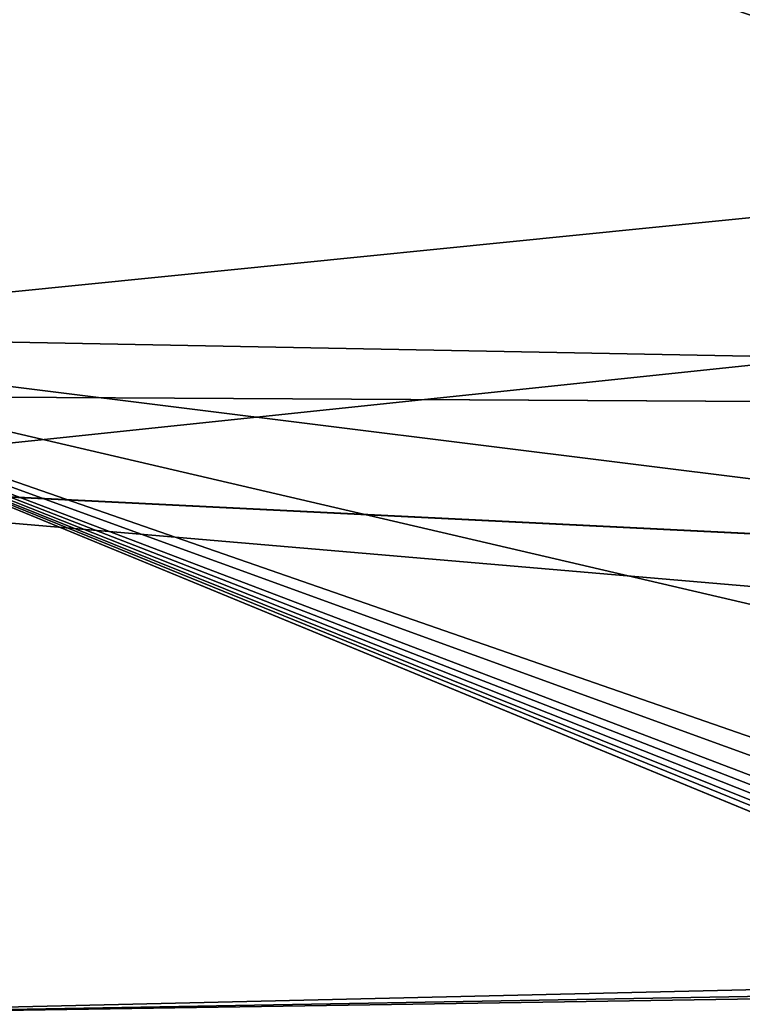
# Model space of a CAD drawing. Header units: metres. Extents: x -31 to 116, y -84 to 84.
# Tile 361 of 656: x 25.5 to 29.63, y -34.9 to -29.27. Entities that reach past the tile are written whole.
import ezdxf

# ---------------------------------------------------------------- set-up
doc = ezdxf.new("R2010")
doc.units = ezdxf.units.M
doc.layers.add('solid_80010000GA_11_1', color=7, linetype='CONTINUOUS')

msp = doc.modelspace()

# ---------------------------------------------------------------- linework, layer by layer
at = {"layer": 'solid_80010000GA_11_1'}
for points in [[(44.944008, -29.641315, 53.527733), (44.944008, -25.275887, 55.722126), (23.04767, -27.916229, 54.017448)], [(32.305847, -30.139357, -52.995266), (23.04767, -31.069263, -52.267593), (23.04767, -26.9874, -54.487438)], [(32.04496, -29.029888, -53.605869), (32.305847, -30.139357, -52.995266), (23.04767, -26.9874, -54.487438)], [(12.5, -27.509588, 51.775642), (103, -27.689806, 54.35323), (103, -31.86529, 52.015404)], [(12.5, -31.355293, 49.541309), (12.5, -27.509588, 51.775642), (103, -31.86529, 52.015404)], [(12.5, -27.509621, -51.775623), (103, -31.870413, -52.012264), (103, -27.691591, -54.352322)], [(12.5, -27.509621, -51.775623), (12.5, -31.355318, -49.54129), (103, -31.870413, -52.012264)], [(44.944008, -29.641315, 53.527733), (23.04767, -27.916229, 54.017448), (23.04767, -31.943884, 51.737694)], [(44.944008, -33.816402, 50.992908), (44.944008, -29.641315, 53.527733), (23.04767, -31.943884, 51.737694)], [(32.305847, -30.139357, -52.995266), (32.387905, -31.245844, -52.35218), (23.04767, -31.069263, -52.267593)], [(32.017227, -34.761749, -50.078793), (23.04767, -34.969704, -49.742542), (23.04767, -31.069263, -52.267593)], [(32.009735, -34.757793, -50.081379), (32.017227, -34.761749, -50.078793), (23.04767, -31.069263, -52.267593)], [(31.868736, -34.65329, -50.150757), (32.009735, -34.757793, -50.081379), (23.04767, -31.069263, -52.267593)], [(31.809341, -34.587605, -50.19482), (31.868736, -34.65329, -50.150757), (23.04767, -31.069263, -52.267593)], [(31.760071, -34.514812, -50.243858), (31.809341, -34.587605, -50.19482), (23.04767, -31.069263, -52.267593)], [(31.722956, -34.4375, -50.296093), (31.760071, -34.514812, -50.243858), (23.04767, -31.069263, -52.267593)], [(31.698877, -34.35865, -50.349483), (31.722956, -34.4375, -50.296093), (23.04767, -31.069263, -52.267593)], [(31.691107, -34.208004, -50.45179), (31.698877, -34.35865, -50.349483), (23.04767, -31.069263, -52.267593)], [(31.72757, -34.082287, -50.537571), (31.691107, -34.208004, -50.45179), (23.04767, -31.069263, -52.267593)], [(32.087807, -33.174015, -51.145866), (31.72757, -34.082287, -50.537571), (23.04767, -31.069263, -52.267593)], [(32.308979, -32.223549, -51.754501), (32.087807, -33.174015, -51.145866), (23.04767, -31.069263, -52.267593)], [(32.387905, -31.245844, -52.35218), (32.308979, -32.223549, -51.754501), (23.04767, -31.069263, -52.267593)], [(12.5, -31.355293, 49.541309), (103, -31.86529, 52.015404), (103, -35.848087, 49.354969)], [(12.5, -35.020927, 47.021606), (12.5, -31.355293, 49.541309), (103, -35.848087, 49.354969)], [(12.5, -31.355318, -49.54129), (103, -35.856754, -49.348675), (103, -31.870413, -52.012264)], [(12.5, -31.355318, -49.54129), (12.5, -35.020939, -47.021599), (103, -35.856754, -49.348675)], [(44.944008, -33.816402, 50.992908), (23.04767, -31.943884, 51.737694), (23.04767, -35.786476, 49.158199)], [(44.944008, -37.775654, 48.133419), (44.944008, -33.816402, 50.992908), (23.04767, -35.786476, 49.158199)], [(32.017227, -34.761749, -50.078793), (32.157597, -34.810863, -50.047649), (23.04767, -34.969704, -49.742542)], [(32.157597, -34.810863, -50.047649), (32.325771, -34.82835, -50.039059), (23.04767, -34.969704, -49.742542)], [(32.325771, -34.82835, -50.039059), (31.149397, -35.298126, -49.683605), (23.04767, -34.969704, -49.742542)]]:
    msp.add_3dface(points, dxfattribs=at)

doc.saveas('drawing.dxf')
